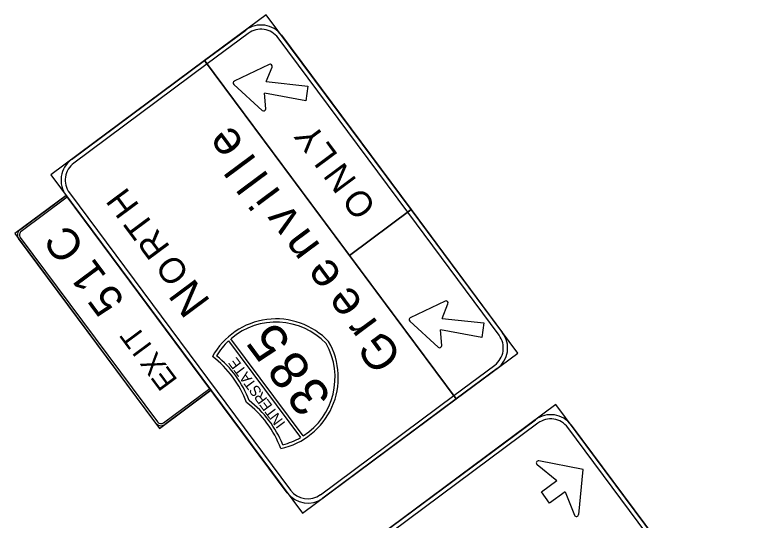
# Model space of a CAD drawing. Extents: x 1581789 to 1622364, y 1043167 to 1103486.
# Drawn here: x 1611079.6 to 1611195.3, y 1094601.2 to 1094680.3 of the extents above; entities that cross this region are included whole.
import ezdxf

# ---------------------------------------------------------------- set-up
doc = ezdxf.new("R2010")
doc.units = 0
doc.layers.add('RD_PD_PatLn2', color=7, linetype='Continuous')

msp = doc.modelspace()

# ---------------------------------------------------------------- linework, layer by layer
at = {"layer": 'RD_PD_PatLn2'}
for p, q in [((1611113.02, 1094629.28), (1611124.27, 1094614.14)), ((1611124.7, 1094614.4), (1611113.39, 1094629.61))]:
    msp.add_line(p, q, dxfattribs=at)
for points in [[(1611141.58, 1094649.81), (1611118.91, 1094680.31), (1611109.27, 1094673.15), (1611131.94, 1094642.65), (1611141.58, 1094649.81), (1611141.58, 1094649.81)], [(1611116.09, 1094677.39), (1611109.67, 1094672.61), (1611109.27, 1094673.15), (1611115.7, 1094677.92)], [(1611141.04, 1094649.41), (1611120.76, 1094676.7)], [(1611121.29, 1094677.1), (1611141.58, 1094649.81), (1611141.04, 1094649.41), (1611141.04, 1094649.41)], [(1611148.65, 1094620.18), (1611109.27, 1094673.15), (1611085.2, 1094655.25), (1611124.57, 1094602.28), (1611148.65, 1094620.18), (1611148.65, 1094620.18)], [(1611088.41, 1094657.64), (1611109.27, 1094673.15), (1611109.67, 1094672.61), (1611109.67, 1094672.61)], [(1611109.67, 1094672.61), (1611088.81, 1094657.1)], [(1611119.35, 1094672.55), (1611113.91, 1094669.94)], [(1611118.89, 1094669.84), (1611119.81, 1094672.13)], [(1611118.89, 1094669.84), (1611125.44, 1094669.15), (1611125.44, 1094669.15)], [(1611113.83, 1094669.4), (1611118.29, 1094665.33)], [(1611125.44, 1094669.15), (1611125.1, 1094666.84), (1611118.63, 1094668.06)], [(1611118.84, 1094665.61), (1611118.63, 1094668.06)], [(1611088.12, 1094652.44), (1611122.72, 1094605.89)], [(1611110.25, 1094621.54), (1611087.58, 1094652.04), (1611079.56, 1094646.07), (1611102.23, 1094615.58), (1611110.25, 1094621.54), (1611110.25, 1094621.54)], [(1611080.36, 1094646.67), (1611087.58, 1094652.04), (1611087.78, 1094651.77), (1611087.78, 1094651.77)], [(1611087.78, 1094651.77), (1611080.56, 1094646.4)], [(1611122.19, 1094605.49), (1611087.58, 1094652.04)], [(1611158.28, 1094627.34), (1611141.58, 1094649.81), (1611131.94, 1094642.65), (1611148.65, 1094620.18), (1611158.28, 1094627.34), (1611158.28, 1094627.34)], [(1611155.36, 1094630.15), (1611141.04, 1094649.41), (1611141.58, 1094649.81), (1611155.89, 1094630.55)], [(1611101.63, 1094616.38), (1611080.16, 1094645.27)], [(1611080.42, 1094645.47), (1611101.9, 1094616.58)], [(1611146.89, 1094635.51), (1611141.45, 1094632.9)], [(1611146.43, 1094632.79), (1611147.34, 1094635.08)], [(1611146.43, 1094632.79), (1611152.98, 1094632.1), (1611152.98, 1094632.1)], [(1611141.37, 1094632.35), (1611145.83, 1094628.28)], [(1611152.98, 1094632.1), (1611152.64, 1094629.79), (1611146.17, 1094631.02)], [(1611146.38, 1094628.56), (1611146.17, 1094631.02)], [(1611148.25, 1094620.71), (1611154.67, 1094625.49)], [(1611155.07, 1094624.95), (1611148.65, 1094620.18), (1611148.25, 1094620.71), (1611148.25, 1094620.71)], [(1611102.83, 1094616.44), (1611110.06, 1094621.81), (1611110.25, 1094621.54), (1611103.03, 1094616.17)], [(1611127.39, 1094605.2), (1611148.25, 1094620.71), (1611148.65, 1094620.18), (1611127.78, 1094604.67)], [(1611195.27, 1094577.58), (1611164.25, 1094619.31), (1611127.33, 1094591.87), (1611158.35, 1094550.14), (1611195.27, 1094577.58), (1611195.27, 1094577.58)], [(1611130.54, 1094594.26), (1611161.04, 1094616.93)], [(1611161.43, 1094616.39), (1611130.94, 1094593.72)], [(1611192.35, 1094580.39), (1611166.1, 1094615.71)], [(1611166.63, 1094616.1), (1611192.88, 1094580.79)], [(1611161.29, 1094609.9), (1611164.37, 1094607.41)], [(1611168.49, 1094609.13), (1611161.56, 1094610.49)], [(1611167.8, 1094602.1), (1611168.49, 1094609.13), (1611168.49, 1094609.13)], [(1611163.25, 1094603.88), (1611161.96, 1094605.62), (1611164.37, 1094607.41)], [(1611165.66, 1094605.67), (1611163.25, 1094603.88), (1611163.25, 1094603.88)], [(1611165.66, 1094605.67), (1611167.16, 1094602.01)]]:
    msp.add_lwpolyline(points, dxfattribs=at)
for centre, radius, start, end in [((1611118.08, 1094674.71), 4, 36.6257, 126.6259), ((1611118.08, 1094674.71), 3.33, 36.6257, 126.6259), ((1611119.5, 1094672.25), 0.333, 338.1794, 115.6451), ((1611114.06, 1094669.64), 0.333, 115.6451, 227.6062), ((1611118.51, 1094665.58), 0.333, 227.606, 5.0717), ((1611090.79, 1094654.43), 4, 126.6256, 216.6258), ((1611090.79, 1094654.43), 3.33, 126.6256, 216.6258), ((1611080.96, 1094645.87), 1, 126.6256, 216.6258), ((1611080.96, 1094645.87), 0.667, 126.6256, 216.6258), ((1611147.03, 1094635.21), 0.333, 338.1794, 115.6451), ((1611120.44, 1094621.38), 11.33, 43.382, 151.3788), ((1611141.6, 1094632.6), 0.333, 115.6451, 227.6062), ((1611120.44, 1094621.38), 10.83, 43.6942, 130.5902), ((1611152.68, 1094628.16), 4, 306.6254, 36.6257), ((1611120.44, 1094621.38), 10.83, 133.2268, 149.1373), ((1611118.85, 1094623.52), 11.33, 281.8725, 29.8693), ((1611152.68, 1094628.16), 3.33, 306.6254, 36.6257), ((1611118.85, 1094623.52), 10.83, 302.6611, 29.5571), ((1611146.05, 1094628.53), 0.333, 227.606, 5.0717), ((1611100.84, 1094614.05), 16, 20.368, 52.8833), ((1611100.81, 1094614.08), 16.5, 20.7398, 51.2223), ((1611106.2, 1094606.83), 16.5, 22.029, 52.5115), ((1611106.18, 1094606.86), 16, 20.368, 52.8833), ((1611163.42, 1094613.72), 4, 36.6257, 126.6259), ((1611102.44, 1094616.98), 1, 216.6258, 306.6254), ((1611102.44, 1094616.98), 0.667, 216.6258, 306.6254), ((1611163.42, 1094613.72), 3.33, 36.6257, 126.6259), ((1611118.85, 1094623.52), 10.83, 284.1139, 300.0244), ((1611161.5, 1094610.16), 0.333, 79.6508, 231.0984), ((1611125.4, 1094607.88), 4, 216.6258, 306.6254), ((1611125.4, 1094607.88), 3.33, 216.6258, 306.6254), ((1611167.46, 1094602.13), 0.333, 202.1529, 353.6005)]:
    msp.add_arc(centre, radius, start, end, dxfattribs=at)

# ---------------------------------------------------------------- texts
for s, height, p in [('e', 5.33, (1611115.63, 1094660.13)), ('Y', 4, (1611128.43, 1094660.79)), ('L', 4, (1611130.27, 1094658.31)), ('l', 5.33, (1611117.47, 1094657.66)), ('N', 4, (1611133.19, 1094654.39)), ('l', 5.33, (1611119.42, 1094655.02)), ('i', 5.33, (1611121.29, 1094652.51)), ('H', 4, (1611099.16, 1094650.43)), ('O', 4, (1611136.26, 1094650.26)), ('v', 5.33, (1611124.49, 1094648.2)), ('T', 4, (1611101.61, 1094647.15)), ('C', 5, (1611090.73, 1094643.9)), ('R', 4, (1611103.98, 1094643.96)), ('n', 5.33, (1611127.51, 1094644.14)), ('1', 5, (1611094.09, 1094639.38)), ('O', 4, (1611107.05, 1094639.82)), ('e', 5.33, (1611130.95, 1094639.52)), ('N', 5, (1611110.3, 1094635.45)), ('5', 5, (1611096.92, 1094635.58)), ('e', 5.33, (1611134.24, 1094635.1)), ('r', 5.33, (1611136.5, 1094632.05)), ('5', 6, (1611122.97, 1094629.02)), ('T', 3.33, (1611100.18, 1094629.78)), ('G', 5.33, (1611140.37, 1094626.85)), ('I', 3.33, (1611101.17, 1094628.45)), ('X', 3.33, (1611103.43, 1094625.42)), ('E', 1.67, (1611115.1, 1094625.64)), ('8', 6, (1611126.22, 1094624.65)), ('E', 3.33, (1611105.14, 1094623.12)), ('T', 1.67, (1611115.89, 1094624.57)), ('A', 1.67, (1611116.79, 1094623.37)), ('3', 6, (1611129.3, 1094620.51)), ('T', 1.67, (1611117.46, 1094622.47)), ('S', 1.67, (1611118.31, 1094621.32)), ('R', 1.67, (1611119.17, 1094620.17)), ('E', 1.67, (1611119.96, 1094619.11)), ('T', 1.67, (1611120.75, 1094618.04)), ('N', 1.67, (1611121.6, 1094616.89)), ('I', 1.67, (1611121.99, 1094616.37))]:
    msp.add_text(s, height=height, rotation=126.6256, dxfattribs=at).set_placement(p)

doc.saveas('drawing.dxf')
